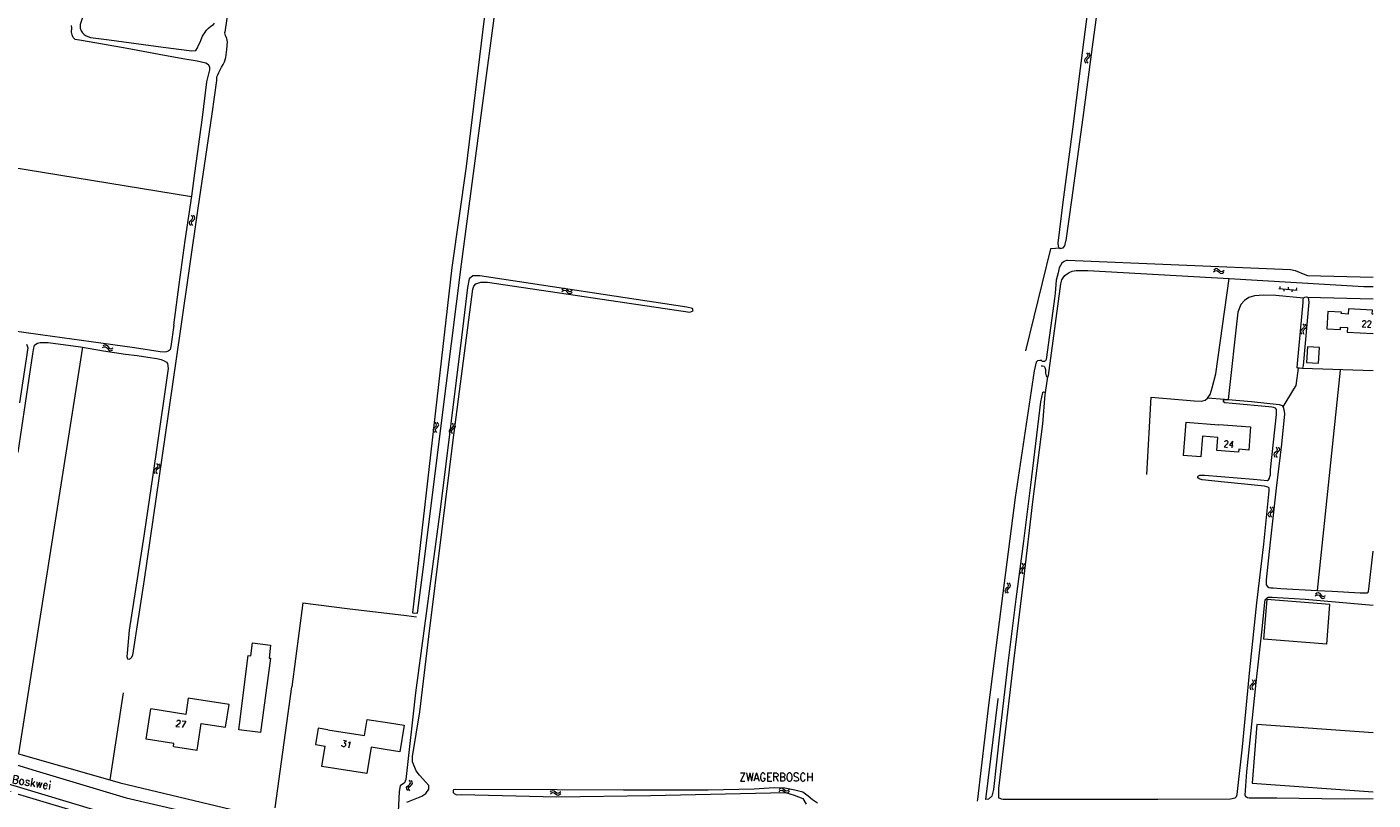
# Model space of a CAD drawing. Header units: metres. Extents: x 189705 to 199106, y 581686 to 588448.
# Tile 280 of 555: x 198674 to 199000, y 584573 to 584760. Entities that reach past the tile are written whole.
import ezdxf

# ---------------------------------------------------------------- set-up
doc = ezdxf.new("R2010")
doc.units = ezdxf.units.M
doc.layers.add('B-WA-OG-GBKN-G', color=7, linetype='Continuous', lineweight=18)
doc.styles.add('Style-STANDARD', font='STANDARD.shx')

msp = doc.modelspace()

# ---------------------------------------------------------------- linework, layer by layer
at = {"layer": 'B-WA-OG-GBKN-G'}
for p, q in [((198930.294, 584752.431), (198930.163, 584752.129)), ((198930.163, 584752.129), (198930.251, 584751.803)), ((198930.251, 584751.803), (198930.493, 584751.474)), ((198930.581, 584752.721), (198930.294, 584752.431)), ((198930.867, 584753.021), (198930.581, 584752.721)), ((198930.791, 584752.394), (198930.66, 584752.092)), ((198930.66, 584752.092), (198930.746, 584751.767)), ((198930.669, 584753.968), (198930.909, 584753.639)), ((198930.746, 584751.767), (198930.988, 584751.437)), ((198931.076, 584752.686), (198930.791, 584752.394)), ((198930.994, 584753.322), (198930.867, 584753.021)), ((198930.909, 584753.639), (198930.994, 584753.322)), ((198931.361, 584752.977), (198931.076, 584752.686)), ((198931.164, 584753.931), (198931.407, 584753.604)), ((198931.494, 584753.289), (198931.361, 584752.977)), ((198931.407, 584753.604), (198931.494, 584753.289)), ((198713.676, 584712.842), (198713.81, 584713.153)), ((198713.762, 584712.526), (198713.676, 584712.842)), ((198714.003, 584712.197), (198713.762, 584712.526)), ((198713.81, 584713.153), (198714.097, 584713.442)), ((198714.097, 584713.442), (198714.384, 584713.733)), ((198714.176, 584712.806), (198714.305, 584713.106)), ((198714.259, 584712.488), (198714.176, 584712.806)), ((198714.432, 584714.36), (198714.192, 584714.69)), ((198714.305, 584713.106), (198714.592, 584713.404)), ((198714.384, 584713.733), (198714.516, 584714.034)), ((198714.516, 584714.034), (198714.432, 584714.36)), ((198714.592, 584713.404), (198714.881, 584713.693)), ((198714.927, 584714.32), (198714.687, 584714.651)), ((198714.881, 584713.693), (198715.013, 584713.994)), ((198715.013, 584713.994), (198714.927, 584714.32)), ((198714.498, 584712.158), (198714.259, 584712.488)), ((198961.433, 584700.974), (198961.753, 584701.225)), ((198961.453, 584701.47), (198961.771, 584701.724)), ((198961.753, 584701.225), (198962.068, 584701.321)), ((198961.771, 584701.724), (198962.084, 584701.821)), ((198962.068, 584701.321), (198962.372, 584701.204)), ((198962.084, 584701.821), (198962.4, 584701.7)), ((198962.372, 584701.204), (198962.682, 584700.929)), ((198962.4, 584701.7), (198962.7, 584701.425)), ((198962.682, 584700.929), (198962.982, 584700.652)), ((198962.7, 584701.425), (198963.002, 584701.15)), ((198962.982, 584700.652), (198963.288, 584700.531)), ((198963.002, 584701.15), (198963.308, 584701.029)), ((198963.288, 584700.531), (198963.611, 584700.63)), ((198963.308, 584701.029), (198963.63, 584701.126)), ((198963.611, 584700.63), (198963.931, 584700.884)), ((198963.63, 584701.126), (198963.951, 584701.38)), ((198803.766, 584696.206), (198804.096, 584696.445)), ((198803.805, 584696.701), (198804.134, 584696.942)), ((198804.096, 584696.445), (198804.414, 584696.528)), ((198804.134, 584696.942), (198804.45, 584697.027)), ((198804.414, 584696.528), (198804.714, 584696.399)), ((198804.45, 584697.027), (198804.761, 584696.893)), ((198804.714, 584696.399), (198805.012, 584696.111)), ((198804.761, 584696.893), (198805.05, 584696.607)), ((198805.05, 584696.607), (198805.341, 584696.32)), ((198805.341, 584696.32), (198805.642, 584696.187)), ((198805.642, 584696.187), (198805.968, 584696.271)), ((198805.968, 584696.271), (198806.298, 584696.511)), ((198977.235, 584696.905), (198981.621, 584696.553)), ((198977.474, 584697.388), (198977.434, 584696.889)), ((198978.431, 584696.809), (198978.391, 584696.311)), ((198979.468, 584697.228), (198979.428, 584696.729)), ((198980.425, 584696.649), (198980.385, 584696.151)), ((198981.462, 584697.068), (198981.422, 584696.569)), ((198805.012, 584696.111), (198805.301, 584695.823)), ((198805.301, 584695.823), (198805.602, 584695.69)), ((198805.602, 584695.69), (198805.928, 584695.776)), ((198805.928, 584695.776), (198806.259, 584696.016)), ((198982.617, 584686.843), (198982.477, 584686.545)), ((198982.477, 584686.545), (198982.555, 584686.217)), ((198982.912, 584687.124), (198982.617, 584686.843)), ((198983.207, 584687.416), (198982.912, 584687.124)), ((198983.113, 584686.791), (198982.973, 584686.493)), ((198982.973, 584686.493), (198983.049, 584686.165)), ((198983.036, 584688.368), (198983.267, 584688.032)), ((198983.406, 584687.075), (198983.113, 584686.791)), ((198983.342, 584687.713), (198983.207, 584687.416)), ((198983.267, 584688.032), (198983.342, 584687.713)), ((198983.7, 584687.357), (198983.406, 584687.075)), ((198983.53, 584688.317), (198983.763, 584687.983)), ((198983.841, 584687.665), (198983.7, 584687.357)), ((198983.763, 584687.983), (198983.841, 584687.665)), ((198692.804, 584683.086), (198693.163, 584683.279)), ((198693.163, 584683.279), (198693.487, 584683.32)), ((198693.487, 584683.32), (198693.777, 584683.145)), ((198982.555, 584686.217), (198982.788, 584685.88)), ((198983.049, 584686.165), (198983.282, 584685.829)), ((198692.697, 584682.601), (198693.057, 584682.792)), ((198693.057, 584682.792), (198693.383, 584682.83)), ((198693.383, 584682.83), (198693.662, 584682.662)), ((198693.662, 584682.662), (198693.919, 584682.336)), ((198693.777, 584683.145), (198694.024, 584682.822)), ((198693.919, 584682.336), (198694.165, 584682.011)), ((198694.024, 584682.822), (198694.273, 584682.498)), ((198694.165, 584682.011), (198694.445, 584681.838)), ((198694.273, 584682.498), (198694.553, 584682.325)), ((198694.445, 584681.838), (198694.78, 584681.878)), ((198694.553, 584682.325), (198694.887, 584682.363)), ((198694.78, 584681.878), (198695.14, 584682.071)), ((198694.887, 584682.363), (198695.247, 584682.556)), ((198773.393, 584664.241), (198773.144, 584664.566)), ((198773.36, 584663.613), (198773.485, 584663.918)), ((198773.485, 584663.918), (198773.393, 584664.241)), ((198773.889, 584664.215), (198773.64, 584664.539)), ((198773.858, 584663.586), (198773.983, 584663.891)), ((198773.983, 584663.891), (198773.889, 584664.215)), ((198777.5, 584663.968), (198777.297, 584664.323)), ((198777.548, 584663.635), (198777.5, 584663.968)), ((198777.988, 584663.875), (198777.785, 584664.23)), ((198778.038, 584663.541), (198777.988, 584663.875)), ((198772.676, 584662.705), (198772.802, 584663.019)), ((198772.769, 584662.391), (198772.676, 584662.705)), ((198773.019, 584662.069), (198772.769, 584662.391)), ((198772.802, 584663.019), (198773.081, 584663.315)), ((198773.081, 584663.315), (198773.36, 584663.613)), ((198773.176, 584662.682), (198773.297, 584662.984)), ((198773.268, 584662.366), (198773.176, 584662.682)), ((198773.515, 584662.042), (198773.268, 584662.366)), ((198773.297, 584662.984), (198773.577, 584663.291)), ((198773.577, 584663.291), (198773.858, 584663.586)), ((198776.582, 584662.543), (198776.749, 584662.838)), ((198776.632, 584662.22), (198776.582, 584662.543)), ((198776.835, 584661.867), (198776.632, 584662.22)), ((198776.749, 584662.838), (198777.066, 584663.093)), ((198777.066, 584663.093), (198777.383, 584663.351)), ((198777.074, 584662.452), (198777.235, 584662.736)), ((198777.122, 584662.127), (198777.074, 584662.452)), ((198777.323, 584661.773), (198777.122, 584662.127)), ((198777.235, 584662.736), (198777.554, 584663.001)), ((198777.383, 584663.351), (198777.548, 584663.635)), ((198777.554, 584663.001), (198777.872, 584663.257)), ((198777.872, 584663.257), (198778.038, 584663.541)), ((198976.398, 584657.323), (198976.103, 584657.042)), ((198976.693, 584657.615), (198976.398, 584657.323)), ((198976.522, 584658.567), (198976.753, 584658.231)), ((198976.892, 584657.274), (198976.599, 584656.99)), ((198976.828, 584657.912), (198976.693, 584657.615)), ((198976.753, 584658.231), (198976.828, 584657.912)), ((198977.186, 584657.556), (198976.892, 584657.274)), ((198977.016, 584658.516), (198977.249, 584658.182)), ((198977.327, 584657.864), (198977.186, 584657.556)), ((198977.249, 584658.182), (198977.327, 584657.864)), ((198705.751, 584654.59), (198705.961, 584654.241)), ((198706.018, 584653.918), (198705.865, 584653.63)), ((198705.961, 584654.241), (198706.018, 584653.918)), ((198706.241, 584654.51), (198706.454, 584654.163)), ((198706.454, 584654.163), (198706.513, 584653.841)), ((198976.103, 584657.042), (198975.963, 584656.744)), ((198975.963, 584656.744), (198976.041, 584656.416)), ((198976.041, 584656.416), (198976.274, 584656.079)), ((198976.599, 584656.99), (198976.459, 584656.692)), ((198976.459, 584656.692), (198976.535, 584656.364)), ((198976.535, 584656.364), (198976.768, 584656.028)), ((198705.242, 584653.092), (198705.085, 584652.803)), ((198705.085, 584652.803), (198705.144, 584652.471)), ((198705.144, 584652.471), (198705.356, 584652.122)), ((198705.554, 584653.356), (198705.242, 584653.092)), ((198705.865, 584653.63), (198705.554, 584653.356)), ((198705.734, 584653.012), (198705.577, 584652.722)), ((198705.577, 584652.722), (198705.634, 584652.391)), ((198705.634, 584652.391), (198705.846, 584652.041)), ((198706.044, 584653.278), (198705.734, 584653.012)), ((198706.353, 584653.542), (198706.044, 584653.278)), ((198706.513, 584653.841), (198706.353, 584653.542)), ((198974.705, 584642.529), (198974.579, 584642.225)), ((198974.579, 584642.225), (198974.672, 584641.901)), ((198974.672, 584641.901), (198974.92, 584641.575)), ((198974.987, 584642.824), (198974.705, 584642.529)), ((198975.269, 584643.128), (198974.987, 584642.824)), ((198975.055, 584644.072), (198975.301, 584643.747)), ((198975.203, 584642.5), (198975.077, 584642.196)), ((198975.077, 584642.196), (198975.168, 584641.872)), ((198975.168, 584641.872), (198975.416, 584641.547)), ((198975.483, 584642.797), (198975.203, 584642.5)), ((198975.391, 584643.431), (198975.269, 584643.128)), ((198975.301, 584643.747), (198975.391, 584643.431)), ((198975.764, 584643.092), (198975.483, 584642.797)), ((198975.551, 584644.043), (198975.799, 584643.72)), ((198975.891, 584643.406), (198975.764, 584643.092)), ((198975.799, 584643.72), (198975.891, 584643.406)), ((198914.641, 584628.901), (198914.501, 584628.603)), ((198914.501, 584628.603), (198914.579, 584628.275)), ((198914.579, 584628.275), (198914.811, 584627.939)), ((198914.937, 584629.182), (198914.641, 584628.901)), ((198915.232, 584629.474), (198914.937, 584629.182)), ((198915.137, 584628.849), (198914.997, 584628.551)), ((198914.997, 584628.551), (198915.073, 584628.224)), ((198915.062, 584630.426), (198915.293, 584630.09)), ((198915.073, 584628.224), (198915.305, 584627.887)), ((198915.431, 584629.133), (198915.137, 584628.849)), ((198915.368, 584629.77), (198915.232, 584629.474)), ((198915.293, 584630.09), (198915.368, 584629.77)), ((198915.725, 584629.414), (198915.431, 584629.133)), ((198915.556, 584630.374), (198915.789, 584630.04)), ((198915.866, 584629.722), (198915.725, 584629.414)), ((198915.789, 584630.04), (198915.866, 584629.722)), ((198911.419, 584624.427), (198911.7, 584624.723)), ((198911.736, 584625.351), (198911.489, 584625.677)), ((198911.7, 584624.723), (198911.827, 584625.027)), ((198911.827, 584625.027), (198911.736, 584625.351)), ((198911.915, 584624.399), (198912.198, 584624.693)), ((198912.232, 584625.321), (198911.985, 584625.647)), ((198912.198, 584624.693), (198912.324, 584624.997)), ((198912.324, 584624.997), (198912.232, 584625.321)), ((198911.01, 584623.818), (198911.138, 584624.132)), ((198911.102, 584623.504), (198911.01, 584623.818)), ((198911.349, 584623.181), (198911.102, 584623.504)), ((198911.138, 584624.132), (198911.419, 584624.427)), ((198911.511, 584623.792), (198911.633, 584624.095)), ((198911.6, 584623.476), (198911.511, 584623.792)), ((198911.845, 584623.151), (198911.6, 584623.476)), ((198911.633, 584624.095), (198911.915, 584624.399)), ((198985.962, 584622.538), (198986.311, 584622.75)), ((198986.041, 584623.029), (198986.388, 584623.243)), ((198986.311, 584622.75), (198986.634, 584622.807)), ((198986.388, 584623.243), (198986.71, 584623.302)), ((198986.634, 584622.807), (198986.922, 584622.655)), ((198986.71, 584623.302), (198987.009, 584623.144)), ((198986.922, 584622.655), (198987.197, 584622.345)), ((198987.009, 584623.144), (198987.274, 584622.835)), ((198987.197, 584622.345), (198987.462, 584622.034)), ((198987.274, 584622.835), (198987.541, 584622.526)), ((198987.462, 584622.034), (198987.752, 584621.878)), ((198987.541, 584622.526), (198987.831, 584622.37)), ((198987.752, 584621.878), (198988.084, 584621.937)), ((198987.831, 584622.37), (198988.162, 584622.428)), ((198988.084, 584621.937), (198988.432, 584622.151)), ((198988.162, 584622.428), (198988.511, 584622.641)), ((198970.716, 584602.281), (198970.947, 584601.945)), ((198970.947, 584601.945), (198971.022, 584601.626)), ((198971.21, 584602.23), (198971.443, 584601.896)), ((198971.443, 584601.896), (198971.521, 584601.578)), ((198970.297, 584600.756), (198970.157, 584600.458)), ((198970.157, 584600.458), (198970.235, 584600.13)), ((198970.235, 584600.13), (198970.468, 584599.793)), ((198970.592, 584601.037), (198970.297, 584600.756)), ((198970.887, 584601.329), (198970.592, 584601.037)), ((198970.793, 584600.704), (198970.653, 584600.406)), ((198970.653, 584600.406), (198970.729, 584600.078)), ((198970.729, 584600.078), (198970.962, 584599.742)), ((198971.086, 584600.988), (198970.793, 584600.704)), ((198971.022, 584601.626), (198970.887, 584601.329)), ((198971.38, 584601.27), (198971.086, 584600.988)), ((198971.521, 584601.578), (198971.38, 584601.27)), ((198766.22, 584576.092), (198766.38, 584576.39)), ((198766.278, 584575.77), (198766.22, 584576.092)), ((198766.49, 584575.422), (198766.278, 584575.77)), ((198766.38, 584576.39), (198766.691, 584576.654)), ((198766.691, 584576.654), (198767.001, 584576.919)), ((198766.715, 584576.013), (198766.869, 584576.301)), ((198766.771, 584575.69), (198766.715, 584576.013)), ((198766.869, 584576.301), (198767.181, 584576.574)), ((198767.103, 584577.539), (198766.892, 584577.889)), ((198767.001, 584576.919), (198767.159, 584577.208)), ((198767.159, 584577.208), (198767.103, 584577.539)), ((198767.181, 584576.574), (198767.493, 584576.837)), ((198767.593, 584577.458), (198767.382, 584577.808)), ((198767.493, 584576.837), (198767.651, 584577.126)), ((198767.651, 584577.126), (198767.593, 584577.458)), ((198856.302, 584575.615), (198856.6, 584575.892)), ((198856.6, 584575.892), (198856.904, 584576.013)), ((198856.904, 584576.013), (198857.229, 584575.916)), ((198857.229, 584575.916), (198857.549, 584575.664)), ((198766.98, 584575.34), (198766.771, 584575.69)), ((198800.992, 584575.012), (198801.281, 584575.299)), ((198801.026, 584574.517), (198801.317, 584574.802)), ((198801.281, 584575.299), (198801.581, 584575.43)), ((198801.317, 584574.802), (198801.619, 584574.931)), ((198801.581, 584575.43), (198801.908, 584575.344)), ((198801.619, 584574.931), (198801.935, 584574.848)), ((198801.908, 584575.344), (198802.237, 584575.103)), ((198801.935, 584574.848), (198802.273, 584574.608)), ((198802.237, 584575.103), (198802.567, 584574.863)), ((198802.273, 584574.608), (198802.601, 584574.365)), ((198802.567, 584574.863), (198802.884, 584574.776)), ((198802.601, 584574.365), (198802.918, 584574.278)), ((198802.884, 584574.776), (198803.194, 584574.907)), ((198802.918, 584574.278), (198803.228, 584574.412)), ((198803.194, 584574.907), (198803.485, 584575.194)), ((198803.228, 584574.412), (198803.519, 584574.699)), ((198856.32, 584575.118), (198856.62, 584575.393)), ((198856.62, 584575.393), (198856.926, 584575.512)), ((198856.926, 584575.512), (198857.239, 584575.419)), ((198857.239, 584575.419), (198857.569, 584575.168)), ((198857.549, 584575.664), (198857.871, 584575.413)), ((198857.569, 584575.168), (198857.889, 584574.915)), ((198857.871, 584575.413), (198858.185, 584575.316)), ((198857.889, 584574.915), (198858.203, 584574.818)), ((198858.185, 584575.316), (198858.499, 584575.437)), ((198858.203, 584574.818), (198858.517, 584574.941)), ((198858.499, 584575.437), (198858.8, 584575.714)), ((198858.517, 584574.941), (198858.818, 584575.218))]:
    msp.add_line(p, q, dxfattribs=at)
at = {"layer": 'B-WA-OG-GBKN-G', "flags": 128}
for points in [[(198693.278, 584801.809), (198692.207, 584794.151), (198689.698, 584776.99), (198687.7, 584762.26), (198687.236, 584760.797), (198687.263, 584759.908)], [(198925.732, 584708.529), (198927.116, 584718.321), (198929.846, 584738.285), (198932.295, 584756.613), (198934.172, 584770.271), (198936.111, 584785.228), (198937.556, 584796.357), (198937.67, 584797.657), (198937.76, 584798.015), (198938.008, 584798.252)], [(198727.175, 584792.553), (198722.209, 584758.94)], [(198932.792, 584793.315), (198932.39, 584793.176), (198932.222, 584792.84), (198932.381, 584792.616), (198932.566, 584792.393), (198932.874, 584792.3), (198933.665, 584792.172), (198934.023, 584792.106), (198934.205, 584791.984), (198934.44, 584791.788), (198934.53, 584791.333), (198933.066, 584780.814), (198930.065, 584757.207), (198927.26, 584735.512), (198924.919, 584717.848), (198923.718, 584707.896), (198923.791, 584707.187), (198923.954, 584706.836), (198924.24, 584706.615), (198925.048, 584706.792), (198925.415, 584707.286), (198925.712, 584708.389), (198925.73, 584708.512)], [(198788.024, 584787.553), (198784.547, 584759.003), (198780.603, 584726.493), (198777.191, 584702.034), (198774.284, 584676.537), (198767.662, 584618.419), (198768.822, 584618.354), (198770.471, 584630.748), (198774.693, 584664.409), (198779.524, 584702.805), (198784.393, 584740.011), (198787.852, 584765.959)], [(198709.888, 584688.055), (198711.193, 584697.908), (198712.678, 584708.555), (198714.237, 584719.254), (198714.985, 584724.819), (198716.84, 584738.35), (198717.93, 584746.925), (198718.656, 584749.82), (198718.584, 584750.53), (198718.289, 584751.029), (198717.666, 584751.468), (198715.594, 584751.914), (198712.093, 584752.495), (198706.342, 584753.542), (198698.647, 584754.988), (198692.64, 584756.079), (198687.555, 584756.942), (198686.073, 584757.203), (198685.576, 584757.671), (198685.354, 584758.3), (198685.181, 584758.955), (198685.251, 584760.025), (198685.158, 584760.582)], [(198687.263, 584759.908), (198687.51, 584759.28), (198687.854, 584758.833), (198688.198, 584758.411), (198688.74, 584758.122), (198689.795, 584757.696), (198694.26, 584757.144), (198707.304, 584755.376), (198714.273, 584754.417), (198715.209, 584754.547), (198715.647, 584755.221), (198715.884, 584755.787), (198716.243, 584756.535), (198716.552, 584757.231), (198716.885, 584758.004), (198717.321, 584758.704), (198717.833, 584759.431), (198718.301, 584759.953), (198718.896, 584760.454), (198719.47, 584760.802), (198719.729, 584761.147)], [(198702.713, 584637.55), (198699.144, 584614.231), (198698.6, 584608.621), (198698.574, 584607.807), (198698.742, 584607.303), (198699.127, 584607.162), (198699.401, 584607.348), (198699.672, 584607.636), (198699.987, 584608.154), (198702.793, 584626.442), (198707.806, 584660.916), (198711.617, 584687.192), (198715.824, 584716.353), (198719.178, 584739.234), (198720.283, 584747.276), (198720.307, 584748.192), (198720.521, 584748.681), (198720.836, 584749.199), (198721.122, 584749.818), (198721.432, 584750.514), (198721.82, 584751.11), (198722.156, 584751.781), (198722.455, 584752.833), (198722.753, 584754.774), (198722.875, 584756.608), (198722.723, 584757.443), (198722.397, 584758.145), (198722.223, 584758.851), (198722.209, 584758.94)], [(198714.216, 584719.11), (198658.321, 584728.222)], [(198924.417, 584706.654), (198922.006, 584706.523), (198915.956, 584681.837)], [(198925.73, 584708.512), (198925.732, 584708.529)], [(198925.046, 584703.269), (198924.729, 584703.02), (198924.101, 584701.933), (198923.833, 584700.705), (198923.302, 584698.909), (198923.065, 584695.8), (198922.902, 584694.473), (198922.509, 584691.533)], [(198926.029, 584703.771), (198925.301, 584703.469), (198925.046, 584703.269)], [(198926.029, 584703.771), (198980.014, 584701.533), (198981.141, 584701.262), (198983.509, 584700.291), (198984.15, 584700.107), (199000, 584699.687)], [(198766.26, 584572.55), (198769.892, 584574.03), (198770.87, 584574.671), (198771.555, 584575.755), (198771.613, 584576.62), (198770.898, 584577.451), (198769.375, 584579.095), (198768.55, 584580.147), (198767.655, 584582.304), (198767.641, 584583.648), (198769.406, 584594.469), (198771.577, 584612.678), (198774.769, 584638.02), (198777.487, 584660.184), (198782.242, 584696.757), (198782.451, 584697.514), (198782.981, 584698.04), (198784.152, 584698.427), (198785.782, 584698.444), (198834.742, 584691.216), (198835.5, 584691.512), (198835.341, 584692.086), (198833.988, 584692.435), (198783.951, 584699.965), (198782.252, 584699.971), (198781.355, 584699.262), (198780.912, 584697.175), (198779.472, 584685.037), (198774.382, 584644.058), (198768.336, 584599.066), (198766.065, 584578.048), (198765.718, 584577.292), (198764.637, 584576.538), (198764.426, 584575.138), (198764.157, 584570.204)], [(198921.412, 584675.538), (198921.454, 584675.845), (198924.473, 584698.029), (198924.696, 584699.053), (198925.012, 584699.545), (198925.429, 584700.041), (198925.976, 584700.439), (198926.499, 584700.811), (198927.177, 584701.085), (198928.164, 584701.242), (198929.155, 584701.247), (198930.984, 584701.302), (198965.223, 584699.328)], [(198959.954, 584670.344), (198960.587, 584671.278), (198961.073, 584672.894), (198961.988, 584676.278), (198965.223, 584699.328)], [(198965.223, 584699.328), (198996.43, 584697.528)], [(198996.43, 584697.528), (198997.728, 584697.4), (199000, 584697.376)], [(198983.164, 584694.556), (198976.466, 584695.248), (198973.591, 584695.34), (198971.284, 584695.118), (198969.948, 584694.747), (198968.877, 584694.028), (198967.991, 584693.061), (198967.311, 584691.159), (198964.912, 584670.02)], [(198981.878, 584677.615), (198981.621, 584677.683), (198981.715, 584678.779), (198983.102, 584693.541)], [(198984.285, 584694.772), (198984.473, 584693.608), (198983.078, 584678.261), (198982.945, 584677.621)], [(198983.102, 584693.541), (198983.054, 584694.277), (198983.164, 584694.556)], [(198983.164, 584694.556), (198983.196, 584694.637)], [(198983.196, 584694.637), (198983.495, 584694.824), (198983.874, 584694.912), (198984.168, 584694.812)], [(198984.168, 584694.812), (199000, 584694.427)], [(198984.168, 584694.812), (198984.285, 584694.772)], [(198922.509, 584691.53), (198920.931, 584679.719), (198920.788, 584679.384), (198920.513, 584679.249), (198919.853, 584679.259)], [(199000, 584690.674), (198999.812, 584690.685), (198999.869, 584691.701), (198994.074, 584692.028), (198994.001, 584690.739), (198992.308, 584690.835), (198992.327, 584691.174), (198989.053, 584691.359), (198988.818, 584687.2), (198992.092, 584687.015), (198992.125, 584687.599), (198993.818, 584687.503), (198993.752, 584686.327)], [(198709.888, 584688.055), (198709.204, 584682.899), (198708.998, 584682.155), (198708.776, 584681.92), (198708.553, 584681.735), (198708.176, 584681.571), (198707.645, 584681.479), (198706.625, 584681.575), (198700.369, 584682.531), (198689.901, 584684.021), (198678.21, 584685.626), (198669.045, 584686.926)], [(198672.226, 584657.225), (198675.778, 584681.104), (198675.928, 584682.049), (198676.223, 584683.227), (198676.522, 584683.44), (198676.971, 584683.707), (198677.576, 584683.878), (198679.508, 584683.885), (198687.346, 584682.774), (198687.832, 584682.691)], [(198674.258, 584683.473), (198674.45, 584683.021), (198674.565, 584682.567), (198672.576, 584669.236)], [(198993.752, 584686.327), (199000, 584686.053)], [(198687.832, 584682.691), (198672.379, 584584.25)], [(198687.832, 584682.691), (198692.891, 584681.823), (198698.202, 584681.042), (198701.034, 584680.695), (198703.589, 584680.264), (198705.785, 584679.948), (198706.833, 584679.751), (198707.606, 584679.393), (198708.123, 584679.129), (198708.413, 584678.782), (198708.55, 584677.591), (198705.626, 584657.342), (198702.713, 584637.55)], [(198987.015, 584682.66), (198984.114, 584682.81), (198983.918, 584679.027), (198986.819, 584678.877), (198987.015, 584682.66)], [(198919.883, 584679.484), (198919.356, 584679.519), (198918.828, 584679.421), (198918.523, 584679.061), (198918.053, 584676.979), (198913.442, 584646.308), (198910.42, 584623.19), (198907.004, 584596.094), (198904.347, 584573.338), (198904.22, 584572.85)], [(198919.717, 584678.242), (198920.061, 584678.218), (198920.469, 584678.154), (198920.632, 584677.828), (198920.774, 584677.324), (198920.8, 584676.461), (198920.922, 584675.778), (198921.108, 584675.529), (198921.26, 584675.533)], [(198981.878, 584677.615), (198981.29, 584673.478), (198980.734, 584672.546), (198978.171, 584668.315)], [(198982.945, 584677.621), (198982.616, 584677.586), (198982.209, 584677.599), (198981.878, 584677.615)], [(198982.945, 584677.621), (199000, 584677.057)], [(198992.03, 584677.117), (198986.492, 584623.819)], [(198921.26, 584675.533), (198920.713, 584671.729)], [(198921.26, 584675.533), (198921.412, 584675.538)], [(198920.051, 584671.785), (198919.535, 584669.482), (198917.117, 584649.324), (198915.413, 584635.798), (198913.601, 584621.684), (198911.676, 584606.244), (198909.604, 584588.919), (198908.197, 584575.682), (198907.814, 584574.043), (198906.971, 584573.331), (198906.227, 584573.236)], [(198920.713, 584671.729), (198920.6, 584671.268), (198920.001, 584664.131), (198917.621, 584645.246), (198915.461, 584626.596), (198913.01, 584606.691), (198909.385, 584575.921), (198909.376, 584573.658), (198909.684, 584573.565), (198910.045, 584573.398), (198910.505, 584573.336), (198915.59, 584573.311), (198932.291, 584573.331), (198947.95, 584573.345), (198965.54, 584573.367), (198966.65, 584573.655), (198966.947, 584573.918), (198967.161, 584574.433), (198967.321, 584575.861), (198968.439, 584586.014), (198970.194, 584604.601), (198971.893, 584620.796), (198973.599, 584635.06), (198974.889, 584647.963), (198974.867, 584648.674), (198974.531, 584648.867), (198974.301, 584648.911), (198973.712, 584649.046), (198964.073, 584650.052), (198958.641, 584650.626), (198957.923, 584650.833), (198957.584, 584651.128), (198957.575, 584651.407), (198957.798, 584651.592), (198958.125, 584651.729), (198959.244, 584651.712), (198971.042, 584650.771), (198974.484, 584650.442)], [(198920.051, 584671.785), (198920.251, 584671.893), (198920.481, 584671.849), (198920.713, 584671.729)], [(198945.307, 584651.902), (198946.346, 584670.62), (198956.745, 584669.713), (198958.398, 584669.687), (198959.358, 584669.894), (198959.954, 584670.344)], [(198964.03, 584670.085), (198959.954, 584670.344)], [(198974.484, 584650.442), (198974.682, 584650.626), (198974.95, 584651.016), (198975.066, 584651.375), (198975.205, 584651.812), (198975.22, 584653.007), (198976.672, 584666.449), (198976.636, 584667.618), (198976.423, 584667.942), (198975.987, 584668.081), (198975.501, 584668.193), (198974.786, 584668.299), (198965.992, 584669.076), (198964.131, 584669.249), (198963.844, 584669.495), (198963.788, 584669.671), (198963.857, 584669.902), (198964.03, 584670.085)], [(198964.03, 584670.085), (198964.912, 584670.02)], [(198964.912, 584670.02), (198970.628, 584669.598)], [(198970.628, 584669.598), (198977.259, 584668.882), (198978.031, 584668.575), (198978.171, 584668.315)], [(198978.22, 584668.225), (198978.389, 584667.67), (198978.599, 584666.609), (198977.854, 584659.264), (198976.548, 584648.598), (198975.135, 584635.538), (198974.165, 584626.382), (198974.151, 584625.161), (198974.443, 584624.763), (198974.805, 584624.545), (198975.292, 584624.432), (198975.851, 584624.424), (198977.711, 584624.277), (198986.492, 584623.819)], [(198978.171, 584668.315), (198978.22, 584668.225)], [(198954.698, 584664.563), (198954.09, 584656.526)], [(198954.698, 584664.563), (198962.664, 584663.941), (198962.672, 584664.04), (198970.35, 584663.44), (198969.91, 584657.808), (198967.506, 584657.996), (198967.451, 584657.291), (198962.167, 584657.704), (198962.414, 584660.872), (198958.739, 584661.159), (198958.351, 584656.193), (198954.09, 584656.526)], [(198990.085, 584623.632), (198996.86, 584623.226), (198998.563, 584623.227), (198998.837, 584623.413), (198998.931, 584623.645), (198998.943, 584624.103), (199000, 584633.322)], [(199000, 584573.36), (198993.047, 584573.331), (198976.696, 584573.525), (198970.059, 584573.579), (198969.65, 584573.669), (198969.418, 584573.763), (198969.185, 584573.909), (198969.02, 584574.311), (198969.462, 584579.917), (198970.406, 584589.098), (198971.709, 584601.545), (198973.201, 584614.48), (198973.819, 584620.981), (198973.905, 584621.518), (198974.076, 584621.752), (198974.273, 584621.961), (198974.597, 584622.174), (198975.613, 584622.205), (198983.559, 584621.707), (199000, 584620.243)], [(198988.808, 584610.802), (198989.563, 584620.409), (198974.279, 584621.611), (198973.524, 584612.004)], [(198986.492, 584623.819), (198990.085, 584623.632)], [(198741.105, 584620.815), (198738.45, 584600.52)], [(198741.105, 584620.815), (198751.815, 584619.501)], [(198751.815, 584619.501), (198766.221, 584617.733)], [(198766.221, 584617.733), (198768.587, 584617.443)], [(198988.808, 584610.802), (198973.524, 584612.004)], [(198728.536, 584608.028), (198728.963, 584611.17), (198733.324, 584610.603), (198732.944, 584607.468)], [(198732.944, 584607.468), (198733.318, 584607.421), (198730.878, 584589.417), (198725.6, 584590.088), (198727.891, 584608.11), (198728.536, 584608.028)], [(198697.642, 584599.083), (198694.439, 584578.01)], [(198734.425, 584571.232), (198738.45, 584600.52)], [(198715.533, 584585.17), (198716.53, 584591.622), (198722.41, 584590.713), (198723.276, 584596.243), (198713.402, 584597.789), (198712.783, 584593.84), (198704.341, 584595.162)], [(198909.266, 584597.533), (198906.227, 584573.236)], [(198909.279, 584597.64), (198909.266, 584597.533)], [(198703.219, 584587.852), (198704.341, 584595.162)], [(198747.15, 584590.09), (198756.04, 584588.68), (198756.66, 584592.63), (198762.09, 584591.77)], [(198747.15, 584590.09), (198744.8, 584590.462), (198744.174, 584586.509), (198746.522, 584586.133)], [(198762.09, 584591.77), (198765.621, 584591.223), (198764.548, 584584.755), (198761.07, 584585.36)], [(198971.904, 584591.402), (198970.785, 584577.166), (199000, 584575.061)], [(199000, 584589.391), (198971.904, 584591.402)], [(198654.885, 584586.76), (198676.62, 584580.139), (198698.35, 584573.644), (198718.211, 584569.002), (198735.697, 584566.241), (198753.676, 584563.071)], [(198709.832, 584586.052), (198709.949, 584586.802), (198703.219, 584587.852)], [(198709.832, 584586.052), (198715.533, 584585.17)], [(198761.07, 584585.36), (198757.61, 584585.9), (198756.6, 584579.48), (198745.74, 584581.2), (198746.522, 584586.133)], [(198672.379, 584584.25), (198694.439, 584578.01)], [(198653.435, 584581.918), (198697.178, 584568.82), (198714.044, 584564.776), (198735.41, 584561.287), (198754.343, 584557.94)], [(198667.999, 584575.783), (198686.057, 584570.376)], [(198694.439, 584578.01), (198696.95, 584577.3), (198723.606, 584570.882), (198728.558, 584570.415)], [(198865.608, 584572.308), (198864.42, 584573.136), (198863.389, 584574.042), (198862.07, 584574.976), (198860.147, 584575.466), (198857.688, 584575.946), (198855.137, 584576.072), (198850.28, 584575.734), (198839.154, 584575.508), (198818.685, 584575.496), (198802.611, 584575.578), (198777.973, 584575.669), (198777.597, 584575.552), (198777.479, 584575.392), (198777.467, 584574.931), (198777.712, 584574.641), (198778.301, 584574.393), (198779.383, 584574.4), (198802.52, 584573.864), (198825.22, 584574.164), (198857.833, 584574.896), (198859.938, 584574.301), (198862.081, 584573.44), (198862.838, 584572.121)]]:
    msp.add_lwpolyline(points, dxfattribs=at)

# ---------------------------------------------------------------- texts
at = {"layer": 'B-WA-OG-GBKN-G', "style": 'Style-STANDARD'}
for s, height, rotation, p in [('22', 1.6, 357.47809, (198997.186, 584687.618)), ('24', 1.6, 353.856, (198963.765, 584658.586)), ('27', 1.6, 351.08396, (198710.247, 584590.946)), ('31', 1.6, 345.10181, (198750.271, 584586.152)), ('Boskwei', 2, 350.33049, (198670.633, 584577.203))]:
    msp.add_text(s, height=height, rotation=rotation, dxfattribs=at).set_placement(p)
msp.add_text('ZWAGERBOSCH', height=2, dxfattribs=at).set_placement((198846.721, 584577.643))

doc.saveas('drawing.dxf')
